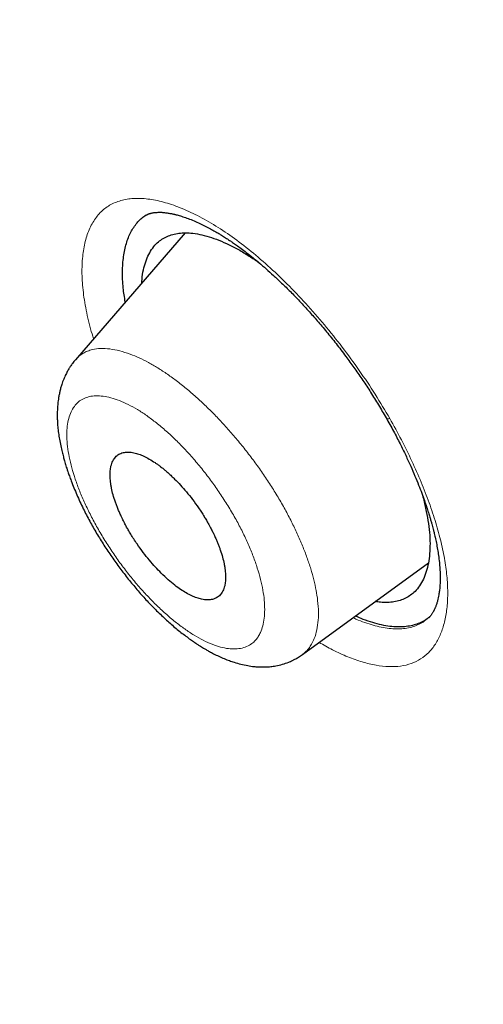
# Model space of a CAD drawing. Header units: millimetres. Extents: x 8 to 473, y 11 to 654.
# Tile 54 of 656: x 393.91 to 398.75, y 187.75 to 198.03. Entities that reach past the tile are written whole.
import ezdxf

# ---------------------------------------------------------------- set-up
doc = ezdxf.new("R2010")
doc.units = ezdxf.units.MM

msp = doc.modelspace()

# ---------------------------------------------------------------- linework, layer by layer
at = {"color": 7, "linetype": 'Continuous', "lineweight": 30}
for p, q in [((395.638, 195.801), (394.493, 194.477)), ((396.864, 191.399), (398.179, 192.357)), ((396.863, 191.4), (396.862, 191.399))]:
    msp.add_line(p, q, dxfattribs=at)
at = {"color": 8, "linetype": 'Continuous', "lineweight": 0}
msp.add_arc((397.763, 193.899), 0.0388, 227.767, 289.0649, dxfattribs=at)
at = {"color": 7, "linetype": 'Continuous', "lineweight": 30}
for points, knots in [([(461.434, 127.874), (461.503, 128.563), (461.639, 129.933), (461.54, 132.212), (461.29, 134.581), (460.901, 137.032), (460.362, 139.8), (459.645, 142.896), (458.744, 146.322), (457.642, 150.206), (456.345, 154.543), (454.93, 159.312), (453.45, 164.132), (451.817, 169.061), (450.26, 173.284), (448.852, 176.755), (447.679, 179.425), (446.358, 182.169), (444.847, 184.993), (443.205, 187.727), (441.44, 190.34), (439.591, 192.787), (437.567, 195.163), (435.439, 197.421), (433.265, 199.554), (430.707, 201.901), (427.767, 204.412), (424.458, 207.034), (421.166, 209.481), (417.898, 211.771), (414.664, 213.894), (411.475, 215.849), (408.338, 217.655), (405.242, 219.372), (402.157, 221.077), (399.085, 222.71), (396.044, 224.214), (393.06, 225.541), (390.158, 226.671), (387.349, 227.606), (384.65, 228.31), (382.381, 228.689), (380.529, 228.788), (379.054, 228.678), (377.734, 228.33), (376.634, 227.685), (375.805, 226.721), (375.206, 225.417), (374.869, 224.029), (374.819, 222.972), (374.8, 222.571)], [0, 0, 0, 0, 0.0200047, 0.0398126, 0.0594823, 0.0790442, 0.098539, 0.1240032, 0.1493793, 0.1746635, 0.2089867, 0.2432628, 0.2776948, 0.3122934, 0.3470638, 0.3645565, 0.3821766, 0.3999474, 0.417905, 0.4360854, 0.4514078, 0.4669063, 0.4824142, 0.4977299, 0.5128612, 0.5278497, 0.5501285, 0.5722459, 0.5942634, 0.6162413, 0.6382062, 0.660093, 0.6818368, 0.7033851, 0.7249325, 0.7466767, 0.7685648, 0.7905255, 0.8125089, 0.8345238, 0.8566401, 0.8789195, 0.893908, 0.9090407, 0.9243532, 0.9398664, 0.9553564, 0.9706894, 0.9888644, 1, 1, 1, 1]), ([(459.222, 127.783), (459.279, 128.334), (459.392, 129.433), (459.354, 131.24), (459.203, 133.126), (458.946, 135.084), (458.606, 137.096), (458.12, 139.544), (457.444, 142.453), (456.55, 145.836), (455.526, 149.427), (454.387, 153.21), (453.193, 157.163), (451.97, 161.137), (450.669, 165.161), (449.243, 169.258), (447.913, 172.748), (446.74, 175.593), (445.791, 177.759), (444.755, 179.961), (443.615, 182.199), (442.353, 184.472), (441.065, 186.581), (439.779, 188.505), (438.531, 190.231), (437.189, 191.934), (435.607, 193.78), (433.775, 195.737), (431.713, 197.775), (429.472, 199.849), (427.063, 201.942), (424.497, 204.038), (421.926, 206.024), (419.361, 207.91), (416.594, 209.848), (413.637, 211.799), (410.505, 213.728), (407.407, 215.519), (404.335, 217.224), (401.274, 218.913), (398.238, 220.521), (395.247, 221.992), (392.516, 223.197), (390.046, 224.162), (387.827, 224.928), (385.677, 225.555), (383.612, 226.025), (381.762, 226.295), (380.136, 226.366), (378.734, 226.248), (377.595, 225.937), (376.712, 225.458), (376.055, 224.861), (375.536, 224.114), (375.103, 223.143), (374.794, 221.92), (374.634, 220.435), (374.621, 218.835), (374.727, 217.149), (374.931, 215.396), (375.305, 212.994), (375.923, 209.899), (376.848, 206.079), (377.905, 202.19), (379.046, 198.262), (380.219, 194.321), (381.349, 190.585), (382.48, 187.024), (383.628, 183.631), (384.881, 180.183), (386.104, 177.101), (386.984, 174.991), (387.408, 174.052), (387.49, 173.87)], [0, 0, 0, 0, 0.012215, 0.024412, 0.036596, 0.048766, 0.060927, 0.073082, 0.092172, 0.111249, 0.13031, 0.151946, 0.173571, 0.195212, 0.216878, 0.238563, 0.260269, 0.271132, 0.282006, 0.292893, 0.303792, 0.314705, 0.32563, 0.333834, 0.342045, 0.350258, 0.35847, 0.369407, 0.38033, 0.391239, 0.404312, 0.417369, 0.430424, 0.443476, 0.456526, 0.472832, 0.489119, 0.505383, 0.521624, 0.537868, 0.55414, 0.570431, 0.586733, 0.59978, 0.61283, 0.625882, 0.638943, 0.652018, 0.662926, 0.673848, 0.684783, 0.692993, 0.701206, 0.709417, 0.717621, 0.728547, 0.739459, 0.750357, 0.761244, 0.772118, 0.782981, 0.804686, 0.826372, 0.848038, 0.869678, 0.891304, 0.912939, 0.931134, 0.949343, 0.967563, 0.985796, 0.997263, 1, 1, 1, 1]), ([(395.014, 195.08), (395.006, 195.13), (394.988, 195.242), (394.983, 195.4), (394.993, 195.556), (395.023, 195.694), (395.069, 195.812), (395.135, 195.909), (395.199, 195.972), (395.247, 195.995), (395.26, 196.001)], [0, 0, 0, 0, 0.108726, 0.247254, 0.386111, 0.52521, 0.664451, 0.803767, 0.943181, 1, 1, 1, 1]), ([(395.22, 195.981), (395.222, 195.982), (395.224, 195.984), (395.231, 195.988), (395.244, 195.995), (395.255, 195.999), (395.262, 196.002), (395.268, 196.004), (395.274, 196.005), (395.281, 196.007), (395.289, 196.009), (395.299, 196.011), (395.31, 196.013), (395.321, 196.014), (395.333, 196.016), (395.348, 196.016), (395.365, 196.017), (395.384, 196.017), (395.403, 196.016), (395.423, 196.014), (395.442, 196.012), (395.461, 196.009), (395.478, 196.006), (395.495, 196.003), (395.51, 196), (395.522, 195.997), (395.534, 195.994), (395.548, 195.991), (395.567, 195.986), (395.59, 195.979), (395.616, 195.971), (395.643, 195.962), (395.681, 195.948), (395.73, 195.929), (395.79, 195.902), (395.847, 195.874), (395.901, 195.846), (395.948, 195.819), (395.987, 195.797), (396.016, 195.779), (396.04, 195.764), (396.06, 195.751), (396.081, 195.738), (396.106, 195.721), (396.137, 195.7), (396.177, 195.672), (396.226, 195.637), (396.284, 195.593), (396.347, 195.543), (396.415, 195.488), (396.486, 195.426), (396.564, 195.356), (396.649, 195.276), (396.74, 195.187), (396.837, 195.087), (396.934, 194.981), (397.032, 194.869), (397.129, 194.753), (397.229, 194.628), (397.323, 194.504), (397.412, 194.381), (397.495, 194.261), (397.577, 194.136), (397.659, 194.005), (397.711, 193.916), (397.737, 193.87)], [0, 0, 0, 0, 0.015403, 0.028993, 0.040807, 0.050711, 0.058643, 0.06577, 0.071539, 0.078034, 0.086186, 0.096012, 0.105602, 0.113269, 0.122763, 0.133147, 0.144691, 0.157345, 0.169114, 0.179405, 0.191005, 0.199502, 0.208847, 0.217522, 0.224619, 0.230132, 0.234685, 0.240689, 0.249249, 0.259801, 0.271007, 0.282328, 0.293762, 0.318915, 0.341957, 0.362866, 0.381625, 0.397701, 0.410727, 0.420702, 0.427702, 0.434132, 0.441117, 0.448586, 0.458793, 0.47174, 0.48743, 0.505866, 0.527055, 0.547419, 0.569829, 0.594295, 0.620825, 0.64943, 0.680115, 0.712883, 0.743262, 0.77523, 0.808779, 0.8439, 0.873123, 0.903343, 0.934558, 0.966773, 1, 1, 1, 1]), ([(395.187, 195.279), (395.187, 195.284), (395.188, 195.325), (395.198, 195.393), (395.219, 195.482), (395.249, 195.561), (395.288, 195.63), (395.333, 195.685), (395.383, 195.728), (395.435, 195.759), (395.493, 195.782), (395.557, 195.797), (395.625, 195.803), (395.702, 195.801), (395.79, 195.788), (395.888, 195.763), (395.991, 195.727), (396.098, 195.68), (396.172, 195.64), (396.209, 195.62)], [0, 0, 0, 0, 0.009046, 0.074953, 0.140917, 0.206935, 0.273016, 0.339182, 0.394426, 0.449769, 0.505023, 0.560188, 0.615291, 0.670351, 0.736372, 0.802346, 0.868274, 0.934155, 1, 1, 1, 1]), ([(396.209, 195.62), (396.247, 195.598), (396.316, 195.557), (396.387, 195.507), (396.419, 195.484)], [0, 0, 0, 0, 0.544683, 1, 1, 1, 1]), ([(394.495, 194.478), (394.484, 194.465), (394.465, 194.442), (394.442, 194.409), (394.426, 194.384), (394.414, 194.363), (394.404, 194.344), (394.389, 194.314), (394.37, 194.272), (394.352, 194.224), (394.339, 194.18), (394.33, 194.141), (394.322, 194.103), (394.316, 194.067), (394.312, 194.035), (394.308, 194.005), (394.306, 193.969), (394.304, 193.926), (394.304, 193.879), (394.306, 193.831), (394.309, 193.776), (394.316, 193.712), (394.327, 193.645), (394.34, 193.579), (394.353, 193.519), (394.367, 193.467), (394.378, 193.426), (394.387, 193.395), (394.395, 193.369), (394.404, 193.341), (394.416, 193.306), (394.431, 193.262), (394.452, 193.206), (394.478, 193.14), (394.508, 193.067), (394.541, 192.995), (394.585, 192.903), (394.642, 192.792), (394.714, 192.665), (394.791, 192.54), (394.872, 192.419), (394.957, 192.301), (395.045, 192.187), (395.136, 192.077), (395.231, 191.97), (395.329, 191.868), (395.414, 191.787), (395.482, 191.726), (395.532, 191.682), (395.583, 191.64), (395.633, 191.601), (395.681, 191.566), (395.722, 191.537), (395.757, 191.513), (395.785, 191.495), (395.809, 191.48), (395.833, 191.466), (395.86, 191.449), (395.895, 191.429), (395.94, 191.406), (395.992, 191.38), (396.047, 191.356), (396.1, 191.336), (396.157, 191.316), (396.221, 191.298), (396.29, 191.283), (396.349, 191.274), (396.397, 191.27), (396.439, 191.269), (396.484, 191.269), (396.533, 191.273), (396.591, 191.281), (396.654, 191.296), (396.706, 191.313), (396.739, 191.327), (396.761, 191.338), (396.789, 191.352), (396.824, 191.372), (396.849, 191.389), (396.863, 191.398)], [0, 0, 0, 0, 0.012269, 0.021906, 0.02891, 0.034094, 0.039385, 0.044862, 0.058555, 0.073304, 0.083133, 0.092988, 0.102593, 0.111861, 0.11988, 0.126457, 0.134085, 0.146992, 0.157423, 0.167483, 0.181084, 0.195935, 0.210409, 0.225885, 0.239731, 0.251683, 0.261261, 0.267526, 0.272329, 0.278237, 0.285939, 0.295433, 0.306714, 0.322019, 0.337547, 0.352919, 0.36814, 0.395433, 0.42227, 0.448725, 0.474964, 0.501055, 0.527053, 0.553008, 0.579103, 0.60583, 0.633269, 0.646334, 0.659571, 0.672988, 0.686571, 0.699199, 0.7102, 0.719082, 0.726517, 0.732502, 0.737834, 0.744666, 0.75371, 0.76509, 0.779025, 0.793636, 0.807444, 0.819539, 0.837677, 0.855675, 0.871624, 0.88147, 0.891386, 0.902078, 0.914505, 0.927522, 0.945105, 0.961235, 0.966054, 0.971149, 0.978398, 0.988027, 1, 1, 1, 1]), ([(397.737, 193.87), (397.763, 193.824), (397.814, 193.734), (397.882, 193.603), (397.941, 193.482), (397.993, 193.369), (398.038, 193.266), (398.076, 193.171), (398.109, 193.086), (398.136, 193.01), (398.159, 192.943), (398.178, 192.885), (398.193, 192.837), (398.204, 192.797), (398.214, 192.765), (398.221, 192.736), (398.229, 192.707), (398.239, 192.669), (398.25, 192.62), (398.263, 192.561), (398.274, 192.497), (398.285, 192.43), (398.293, 192.362), (398.299, 192.294), (398.302, 192.23), (398.301, 192.17), (398.299, 192.114), (398.294, 192.065), (398.288, 192.025), (398.281, 191.991), (398.274, 191.96), (398.265, 191.929), (398.257, 191.906), (398.25, 191.888), (398.245, 191.877), (398.24, 191.867), (398.236, 191.859), (398.232, 191.851), (398.228, 191.843), (398.222, 191.834), (398.215, 191.823), (398.206, 191.811), (398.195, 191.797), (398.186, 191.788), (398.182, 191.784)], [0, 0, 0, 0, 0.047111, 0.091386, 0.132817, 0.171398, 0.207127, 0.240001, 0.270025, 0.297204, 0.321543, 0.342985, 0.360362, 0.375198, 0.3875, 0.397305, 0.407977, 0.421762, 0.44199, 0.466508, 0.494243, 0.521162, 0.554331, 0.585501, 0.616721, 0.649606, 0.681472, 0.711255, 0.737855, 0.759474, 0.782676, 0.807716, 0.835447, 0.847335, 0.859227, 0.869786, 0.87893, 0.887166, 0.896996, 0.91045, 0.927506, 0.948136, 0.97231, 1, 1, 1, 1]), ([(395.592, 192.079), (395.612, 192.066), (395.651, 192.041), (395.708, 192.012), (395.762, 191.99), (395.817, 191.974), (395.873, 191.967), (395.926, 191.973), (395.97, 191.991), (396.006, 192.02), (396.034, 192.062), (396.052, 192.111), (396.061, 192.164), (396.062, 192.209), (396.06, 192.249), (396.057, 192.28), (396.053, 192.313), (396.044, 192.357), (396.03, 192.417), (396.013, 192.471), (396, 192.509), (395.994, 192.525), (395.987, 192.542), (395.981, 192.559), (395.973, 192.576), (395.966, 192.594), (395.958, 192.612), (395.949, 192.632), (395.937, 192.658), (395.92, 192.693), (395.901, 192.73), (395.88, 192.768), (395.86, 192.803), (395.836, 192.843), (395.809, 192.886), (395.77, 192.945), (395.718, 193.017), (395.654, 193.097), (395.592, 193.168), (395.539, 193.223), (395.497, 193.263), (395.465, 193.293), (395.435, 193.319), (395.405, 193.344), (395.377, 193.366), (395.351, 193.385), (395.313, 193.411), (395.265, 193.441), (395.209, 193.471), (395.155, 193.492), (395.099, 193.508), (395.044, 193.515), (394.991, 193.509), (394.946, 193.492), (394.91, 193.462), (394.882, 193.421), (394.865, 193.372), (394.856, 193.319), (394.855, 193.273), (394.857, 193.234), (394.86, 193.203), (394.864, 193.17), (394.872, 193.126), (394.887, 193.066), (394.904, 193.011), (394.918, 192.972), (394.925, 192.953), (394.933, 192.934), (394.94, 192.914), (394.949, 192.894), (394.958, 192.874), (394.968, 192.85), (394.982, 192.821), (395, 192.784), (395.022, 192.742), (395.046, 192.699), (395.073, 192.654), (395.103, 192.605), (395.146, 192.541), (395.2, 192.465), (395.264, 192.385), (395.327, 192.313), (395.393, 192.244), (395.461, 192.18), (395.529, 192.123), (395.572, 192.093), (395.592, 192.079)], [0, 0, 0, 0, 0.016239, 0.032298, 0.048177, 0.06388, 0.084539, 0.104892, 0.124944, 0.144504, 0.164568, 0.185139, 0.200907, 0.216965, 0.225105, 0.233318, 0.241605, 0.249965, 0.265869, 0.283012, 0.286526, 0.290089, 0.293699, 0.297357, 0.301063, 0.304817, 0.308619, 0.312469, 0.317489, 0.324666, 0.334, 0.340637, 0.34805, 0.356239, 0.365205, 0.374948, 0.394036, 0.412132, 0.429236, 0.445349, 0.454113, 0.462553, 0.47067, 0.478462, 0.485932, 0.493077, 0.499899, 0.516142, 0.532206, 0.548091, 0.5638, 0.584467, 0.604828, 0.624889, 0.644565, 0.664694, 0.685281, 0.701028, 0.717036, 0.725141, 0.733312, 0.741549, 0.749852, 0.765924, 0.783099, 0.787108, 0.791173, 0.795293, 0.799469, 0.803701, 0.807988, 0.812331, 0.818405, 0.826216, 0.835765, 0.844067, 0.853347, 0.863604, 0.874839, 0.894192, 0.912486, 0.929721, 0.945897, 0.965812, 0.983846, 1, 1, 1, 1]), ([(398.112, 193.078), (398.113, 193.073), (398.129, 193.021), (398.151, 192.926), (398.176, 192.796), (398.191, 192.673), (398.197, 192.558), (398.193, 192.451), (398.18, 192.353), (398.158, 192.264), (398.128, 192.184), (398.088, 192.115), (398.043, 192.06), (397.993, 192.018), (397.941, 191.986), (397.883, 191.963), (397.82, 191.948), (397.752, 191.942), (397.687, 191.943), (397.643, 191.95), (397.624, 191.953)], [0, 0, 0, 0, 0.007235, 0.071175, 0.135191, 0.199087, 0.262897, 0.326648, 0.390351, 0.454007, 0.517618, 0.58119, 0.644738, 0.697707, 0.750703, 0.80367, 0.856623, 0.909588, 0.96258, 1, 1, 1, 1]), ([(398.194, 191.797), (398.185, 191.788), (398.16, 191.766), (398.114, 191.74), (398.059, 191.716), (397.998, 191.699), (397.93, 191.688), (397.857, 191.686), (397.776, 191.692), (397.69, 191.707), (397.597, 191.731), (397.506, 191.762), (397.444, 191.789), (397.417, 191.801)], [0, 0, 0, 0, 0.057119, 0.145992, 0.231923, 0.322137, 0.414832, 0.510044, 0.607803, 0.708138, 0.811077, 0.916653, 1, 1, 1, 1])]:
    msp.add_open_spline(points, degree=3, knots=knots, dxfattribs=at)
at = {"color": 8, "linetype": 'Continuous', "lineweight": 0}
for points, knots in [([(383.773, 183.542), (383.444, 184.481), (382.698, 186.614), (381.518, 190.308), (380.203, 194.637), (378.785, 199.389), (377.435, 204.108), (376.248, 208.739), (375.469, 212.482), (375.02, 215.371), (374.805, 217.459), (374.747, 219.432), (374.89, 221.247), (375.264, 222.759), (375.865, 223.948), (376.659, 224.825), (377.688, 225.432), (378.93, 225.768), (380.33, 225.885), (382.111, 225.804), (384.306, 225.455), (386.926, 224.783), (389.644, 223.893), (392.758, 222.689), (396.303, 221.094), (400.29, 219.043), (402.999, 217.549), (404.357, 216.8)], [0, 0, 0, 0, 0.03529, 0.080193, 0.14146, 0.2027, 0.263915, 0.325107, 0.386384, 0.417192, 0.448094, 0.47895, 0.509712, 0.540611, 0.566413, 0.592102, 0.617891, 0.643716, 0.669447, 0.695164, 0.73379, 0.772217, 0.81021, 0.848036, 0.898452, 0.949094, 1, 1, 1, 1]), ([(394.683, 194.697), (394.672, 194.731), (394.637, 194.844), (394.598, 195.024), (394.567, 195.233), (394.559, 195.425), (394.571, 195.599), (394.603, 195.753), (394.656, 195.885), (394.729, 195.994), (394.822, 196.078), (394.934, 196.134), (395.064, 196.163), (395.21, 196.164), (395.369, 196.138), (395.54, 196.086), (395.721, 196.009), (395.909, 195.907), (396.104, 195.781), (396.302, 195.633), (396.503, 195.462), (396.703, 195.272), (396.9, 195.065), (397.094, 194.844), (397.28, 194.61), (397.458, 194.367), (397.626, 194.117), (397.726, 193.947), (397.776, 193.862)], [0, 0, 0, 0, 0.016997, 0.056148, 0.095282, 0.134468, 0.173717, 0.213023, 0.252378, 0.29178, 0.331254, 0.37086, 0.410484, 0.449992, 0.489422, 0.528786, 0.568081, 0.607303, 0.64646, 0.685588, 0.724753, 0.763994, 0.803309, 0.84267, 0.882041, 0.921389, 0.960701, 1, 1, 1, 1]), ([(394.495, 194.478), (394.506, 194.49), (394.53, 194.515), (394.572, 194.545), (394.619, 194.568), (394.68, 194.587), (394.756, 194.597), (394.852, 194.592), (394.955, 194.572), (395.058, 194.54), (395.159, 194.498), (395.255, 194.45), (395.354, 194.393), (395.455, 194.327), (395.524, 194.276), (395.559, 194.25)], [0, 0, 0, 0, 0.060252, 0.122977, 0.185709, 0.248471, 0.342422, 0.436197, 0.529888, 0.623566, 0.698557, 0.773629, 0.848842, 0.924275, 1, 1, 1, 1]), ([(395.559, 194.25), (395.594, 194.223), (395.663, 194.168), (395.767, 194.077), (395.871, 193.98), (395.973, 193.877), (396.074, 193.769), (396.172, 193.655), (396.268, 193.538), (396.36, 193.418), (396.448, 193.294), (396.531, 193.169), (396.61, 193.042), (396.683, 192.914), (396.75, 192.786), (396.81, 192.66), (396.865, 192.535), (396.912, 192.412), (396.952, 192.293), (396.984, 192.178), (397.008, 192.068), (397.025, 191.955), (397.033, 191.841), (397.028, 191.731), (397.01, 191.632), (396.984, 191.555), (396.953, 191.496), (396.921, 191.452), (396.891, 191.42), (396.87, 191.405), (396.863, 191.4)], [0, 0, 0, 0, 0.03599, 0.071882, 0.107705, 0.143477, 0.179209, 0.214909, 0.250584, 0.286241, 0.321898, 0.357577, 0.393302, 0.429082, 0.464913, 0.500784, 0.53668, 0.572585, 0.608488, 0.644386, 0.680288, 0.716217, 0.761081, 0.805901, 0.850705, 0.895512, 0.9254, 0.955307, 0.985246, 1, 1, 1, 1]), ([(395.339, 193.818), (395.305, 193.844), (395.238, 193.896), (395.14, 193.959), (395.044, 194.012), (394.952, 194.053), (394.864, 194.082), (394.782, 194.098), (394.706, 194.103), (394.637, 194.094), (394.577, 194.073), (394.524, 194.039), (394.481, 193.992), (394.447, 193.934), (394.422, 193.865), (394.407, 193.785), (394.402, 193.696), (394.407, 193.597), (394.422, 193.491), (394.447, 193.379), (394.481, 193.26), (394.525, 193.137), (394.577, 193.011), (394.637, 192.883), (394.705, 192.753), (394.78, 192.623), (394.861, 192.496), (394.947, 192.371), (395.039, 192.25), (395.134, 192.134), (395.233, 192.023), (395.333, 191.92), (395.434, 191.826), (395.535, 191.74), (395.635, 191.665), (395.734, 191.6), (395.83, 191.546), (395.922, 191.505), (396.01, 191.475), (396.091, 191.459), (396.167, 191.455), (396.235, 191.465), (396.297, 191.486), (396.343, 191.517), (396.378, 191.552), (396.403, 191.587), (396.429, 191.635), (396.451, 191.697), (396.466, 191.777), (396.471, 191.867), (396.467, 191.965), (396.452, 192.07), (396.428, 192.183), (396.394, 192.301), (396.351, 192.425), (396.299, 192.551), (396.239, 192.68), (396.171, 192.809), (396.096, 192.938), (396.014, 193.066), (395.928, 193.191), (395.836, 193.312), (395.741, 193.428), (395.642, 193.538), (395.542, 193.64), (395.441, 193.735), (395.373, 193.79), (395.339, 193.818)], [0, 0, 0, 0, 0.015677, 0.031217, 0.046779, 0.06252, 0.078147, 0.093822, 0.109534, 0.125032, 0.140693, 0.156223, 0.171778, 0.187517, 0.203205, 0.21875, 0.234304, 0.250022, 0.265674, 0.281206, 0.296769, 0.312516, 0.328145, 0.343669, 0.35924, 0.375007, 0.390652, 0.40617, 0.421713, 0.437434, 0.453232, 0.468826, 0.484362, 0.499986, 0.515649, 0.531207, 0.546817, 0.562633, 0.578277, 0.593803, 0.609368, 0.625127, 0.640749, 0.656248, 0.666596, 0.677008, 0.687533, 0.703152, 0.718829, 0.734511, 0.750023, 0.765673, 0.781198, 0.796751, 0.812485, 0.828176, 0.843722, 0.859272, 0.874974, 0.89064, 0.906177, 0.921735, 0.93746, 0.953134, 0.96868, 0.984251, 1, 1, 1, 1]), ([(397.776, 193.862), (397.817, 193.788), (397.899, 193.64), (398.008, 193.418), (398.105, 193.199), (398.189, 192.983), (398.258, 192.773), (398.313, 192.571), (398.353, 192.378), (398.376, 192.197), (398.383, 192.029), (398.374, 191.875), (398.349, 191.735), (398.309, 191.612), (398.254, 191.506), (398.184, 191.418), (398.1, 191.35), (398.002, 191.302), (397.891, 191.276), (397.767, 191.27), (397.633, 191.284), (397.49, 191.318), (397.338, 191.373), (397.187, 191.441), (397.086, 191.499), (397.039, 191.526)], [0, 0, 0, 0, 0.043683, 0.087431, 0.131225, 0.175038, 0.21884, 0.262609, 0.306341, 0.350059, 0.393819, 0.437637, 0.481491, 0.525347, 0.569165, 0.612916, 0.656583, 0.700181, 0.743811, 0.787548, 0.831371, 0.875241, 0.919109, 0.962927, 1, 1, 1, 1]), ([(397.393, 191.785), (397.395, 191.784), (397.461, 191.749), (397.582, 191.709), (397.751, 191.669), (397.905, 191.663), (398.028, 191.689), (398.12, 191.731), (398.162, 191.769), (398.181, 191.786)], [0, 0, 0, 0, 0.005862, 0.193459, 0.381072, 0.568189, 0.754444, 0.89396, 1, 1, 1, 1])]:
    msp.add_open_spline(points, degree=3, knots=knots, dxfattribs=at)

doc.saveas('drawing.dxf')
